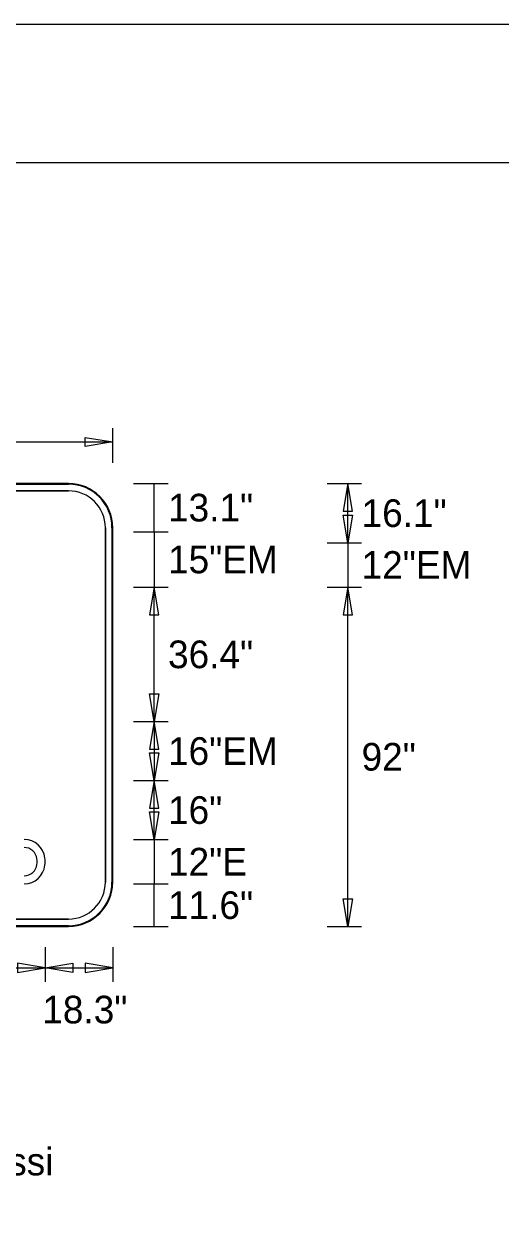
# Model space of a CAD drawing. Extents: x 1806251 to 1809821, y 414895 to 422886.
# Drawn here: x 1809678.255 to 1809679.547, y 415310.942 to 415314.227 of the extents above; entities that cross this region are included whole.
import ezdxf

# ---------------------------------------------------------------- set-up
doc = ezdxf.new("R2010")
doc.units = 0
for name, color, linetype in [('GSBWFILL', 7, 'Continuous'), ('GSCOLORFILL', 7, 'Continuous'), ('GSDIMS', 7, 'Continuous'), ('GSOUTLINE', 7, 'Continuous'), ('GSSHT', 7, 'Continuous')]:
    doc.layers.add(name, color=color, linetype=linetype)

msp = doc.modelspace()

# ---------------------------------------------------------------- linework, layer by layer
at = {"layer": 'GSBWFILL'}
for p, q in [((1809678.375, 415312.982), (1809676.815, 415312.982)), ((1809676.815, 415312.962), (1809678.375, 415312.962)), ((1809678.475, 415312.862), (1809678.475, 415311.901)), ((1809678.495, 415311.901), (1809678.495, 415312.862)), ((1809678.375, 415311.801), (1809676.8152, 415311.801)), ((1809676.8152, 415311.781), (1809678.375, 415311.781))]:
    msp.add_line(p, q, dxfattribs=at)
for centre, radius, start, end in [((1809678.375, 415312.862), 0.12, 0, 90), ((1809678.375, 415312.862), 0.1, 0, 90), ((1809678.255, 415311.9603), 0.0564, 6.5003, 90), ((1809678.255, 415311.9603), 0.0348, 6.5002, 90), ((1809678.255, 415311.9531), 0.0348, 270, 353.4998), ((1809678.2234, 415311.9567), 0.0666, 353.4998, 6.5003), ((1809678.2234, 415311.9567), 0.0882, 353.4998, 6.5002), ((1809678.255, 415311.9531), 0.0564, 270, 353.4998), ((1809678.375, 415311.901), 0.12, 270, 0), ((1809678.375, 415311.901), 0.1, 270, 0)]:
    msp.add_arc(centre, radius, start, end, dxfattribs=at)
at = {"layer": 'GSCOLORFILL'}
for p, q in [((1809678.375, 415312.982), (1809676.815, 415312.982)), ((1809678.375, 415312.982), (1809676.815, 415312.982)), ((1809678.375, 415312.982), (1809676.815, 415312.982)), ((1809676.815, 415312.98), (1809678.375, 415312.98)), ((1809676.815, 415312.962), (1809678.375, 415312.962)), ((1809678.475, 415312.862), (1809678.475, 415311.901)), ((1809678.493, 415312.862), (1809678.493, 415311.901)), ((1809678.495, 415311.901), (1809678.495, 415312.862)), ((1809678.495, 415311.901), (1809678.495, 415312.862)), ((1809678.495, 415311.901), (1809678.495, 415312.862)), ((1809678.375, 415311.801), (1809676.8152, 415311.801)), ((1809678.375, 415311.783), (1809676.815, 415311.783)), ((1809676.815, 415311.781), (1809678.375, 415311.781)), ((1809676.815, 415311.781), (1809678.375, 415311.781)), ((1809676.8152, 415311.781), (1809678.375, 415311.781))]:
    msp.add_line(p, q, dxfattribs=at)
for centre, radius, start, end in [((1809678.375, 415312.862), 0.12, 0, 90), ((1809678.375, 415312.862), 0.12, 0, 90), ((1809678.375, 415312.862), 0.12, 0, 90), ((1809678.375, 415312.862), 0.118, 0, 90), ((1809678.375, 415312.862), 0.1, 0, 90), ((1809678.255, 415311.9603), 0.0564, 6.5003, 90), ((1809678.255, 415311.9603), 0.0348, 6.5002, 90), ((1809678.255, 415311.9531), 0.0348, 270, 353.4998), ((1809678.2234, 415311.9567), 0.0666, 353.4998, 6.5003), ((1809678.2234, 415311.9567), 0.0882, 353.4998, 6.5002), ((1809678.255, 415311.9531), 0.0564, 270, 353.4998), ((1809678.375, 415311.901), 0.12, 270, 0), ((1809678.375, 415311.901), 0.12, 270, 0), ((1809678.375, 415311.901), 0.1, 270, 0), ((1809678.375, 415311.901), 0.12, 270, 0), ((1809678.375, 415311.901), 0.118, 270, 0)]:
    msp.add_arc(centre, radius, start, end, dxfattribs=at)
at = {"layer": 'GSDIMS'}
for p, q in [((1809678.495, 415313.0382), (1809678.495, 415313.132)), ((1809676.695, 415313.0945), (1809678.495, 415313.0945)), ((1809678.5513, 415312.982), (1809678.645, 415312.982)), ((1809678.6075, 415312.851), (1809678.6075, 415312.982)), ((1809679.0762, 415312.982), (1809679.17, 415312.982)), ((1809679.1325, 415312.821), (1809679.1325, 415312.982)), ((1809678.5513, 415312.851), (1809678.645, 415312.851)), ((1809678.5513, 415312.851), (1809678.645, 415312.851)), ((1809678.6075, 415312.851), (1809678.6075, 415312.701)), ((1809679.0762, 415312.821), (1809679.17, 415312.821)), ((1809679.0762, 415312.821), (1809679.17, 415312.821)), ((1809679.1325, 415312.821), (1809679.1325, 415312.701)), ((1809678.5513, 415312.701), (1809678.645, 415312.701)), ((1809678.5513, 415312.701), (1809678.645, 415312.701)), ((1809678.6075, 415312.3367), (1809678.6075, 415312.701)), ((1809679.0762, 415312.701), (1809679.17, 415312.701)), ((1809679.0762, 415312.701), (1809679.17, 415312.701)), ((1809679.1325, 415311.781), (1809679.1325, 415312.701)), ((1809678.5513, 415312.3367), (1809678.645, 415312.3367)), ((1809678.5513, 415312.3367), (1809678.645, 415312.3367)), ((1809678.6075, 415312.3367), (1809678.6075, 415312.1767)), ((1809678.5513, 415312.1767), (1809678.645, 415312.1767)), ((1809678.5513, 415312.1767), (1809678.645, 415312.1767)), ((1809678.6075, 415312.0167), (1809678.6075, 415312.1767)), ((1809678.5513, 415312.0167), (1809678.645, 415312.0167)), ((1809678.5513, 415312.0167), (1809678.645, 415312.0167)), ((1809678.6075, 415312.0167), (1809678.6075, 415311.8967)), ((1809678.5513, 415311.8967), (1809678.645, 415311.8967)), ((1809678.5513, 415311.8967), (1809678.645, 415311.8967)), ((1809678.6075, 415311.781), (1809678.6075, 415311.8967)), ((1809678.5513, 415311.781), (1809678.645, 415311.781)), ((1809679.0762, 415311.781), (1809679.17, 415311.781)), ((1809678.312, 415311.7247), (1809678.312, 415311.631)), ((1809678.312, 415311.7247), (1809678.312, 415311.631)), ((1809678.495, 415311.7247), (1809678.495, 415311.631)), ((1809676.8776, 415311.6685), (1809678.312, 415311.6685)), ((1809678.312, 415311.6685), (1809678.495, 415311.6685))]:
    msp.add_line(p, q, dxfattribs=at)
for points in [[(1809678.495, 415313.0945), (1809678.42, 415313.082), (1809678.42, 415313.107)], [(1809679.1325, 415312.982), (1809679.12, 415312.907), (1809679.145, 415312.907)], [(1809679.1325, 415312.821), (1809679.12, 415312.896), (1809679.145, 415312.896)], [(1809678.6075, 415312.701), (1809678.595, 415312.626), (1809678.62, 415312.626)], [(1809679.1325, 415312.701), (1809679.12, 415312.626), (1809679.145, 415312.626)], [(1809678.6075, 415312.3367), (1809678.595, 415312.4117), (1809678.62, 415312.4117)], [(1809678.6075, 415312.3367), (1809678.595, 415312.2617), (1809678.62, 415312.2617)], [(1809678.6075, 415312.1767), (1809678.595, 415312.2517), (1809678.62, 415312.2517)], [(1809678.6075, 415312.1767), (1809678.595, 415312.1017), (1809678.62, 415312.1017)], [(1809678.6075, 415312.0167), (1809678.595, 415312.0917), (1809678.62, 415312.0917)], [(1809679.1325, 415311.781), (1809679.12, 415311.856), (1809679.145, 415311.856)], [(1809678.312, 415311.6685), (1809678.237, 415311.681), (1809678.237, 415311.656)], [(1809678.312, 415311.6685), (1809678.387, 415311.681), (1809678.387, 415311.656)], [(1809678.495, 415311.6685), (1809678.42, 415311.681), (1809678.42, 415311.656)]]:
    msp.add_lwpolyline(points, close=True, dxfattribs=at)
at = {"layer": 'GSOUTLINE'}
for p, q in [((1809678.375, 415312.982), (1809676.815, 415312.982)), ((1809678.375, 415312.962), (1809676.815, 415312.962)), ((1809678.475, 415311.901), (1809678.475, 415312.862)), ((1809678.495, 415311.901), (1809678.495, 415312.862)), ((1809676.815, 415311.801), (1809678.375, 415311.801)), ((1809676.815, 415311.781), (1809678.375, 415311.781))]:
    msp.add_line(p, q, dxfattribs=at)
for centre, radius, start, end in [((1809678.375, 415312.862), 0.12, 0, 90), ((1809678.375, 415312.862), 0.1, 0, 90), ((1809678.255, 415311.9603), 0.0564, 6.5003, 90), ((1809678.255, 415311.9603), 0.0348, 6.5003, 90), ((1809678.255, 415311.9531), 0.0348, 270, 353.4998), ((1809678.2234, 415311.9567), 0.0666, 353.4998, 6.5002), ((1809678.2234, 415311.9567), 0.0882, 353.4998, 6.5002), ((1809678.255, 415311.9531), 0.0564, 270, 353.4998), ((1809678.375, 415311.901), 0.12, 270, 0), ((1809678.375, 415311.901), 0.1, 270, 0)]:
    msp.add_arc(centre, radius, start, end, dxfattribs=at)
at = {"layer": 'GSSHT'}
msp.add_line((1809672.1348, 415314.2272), (1809684.889, 415314.2272), dxfattribs=at)
msp.add_lwpolyline([(1809672.6339, 415313.8521), (1809684.638, 415313.8521), (1809684.638, 415306.3484), (1809672.6339, 415306.3484)], close=True, dxfattribs=at)

# ---------------------------------------------------------------- texts
at = {"layer": 'GSDIMS'}
for s, p in [('13.1"', (1809678.645, 415312.879)), ('16.1"', (1809679.17, 415312.864)), ('15"EM', (1809678.645, 415312.7385)), ('12"EM', (1809679.17, 415312.7235)), ('36.4"', (1809678.645, 415312.4812)), ('16"EM', (1809678.645, 415312.219)), ('92"', (1809679.17, 415312.2035)), ('16"', (1809678.645, 415312.059)), ('12"E', (1809678.645, 415311.919)), ('11.6"', (1809678.645, 415311.8012)), ('18.3"', (1809678.304, 415311.518)), ('Panel Style: guide_fwy_overhead.ssi', (1809676.695, 415311.106))]:
    msp.add_text(s, height=0.075, dxfattribs=at).set_placement(p)

doc.saveas('drawing.dxf')
